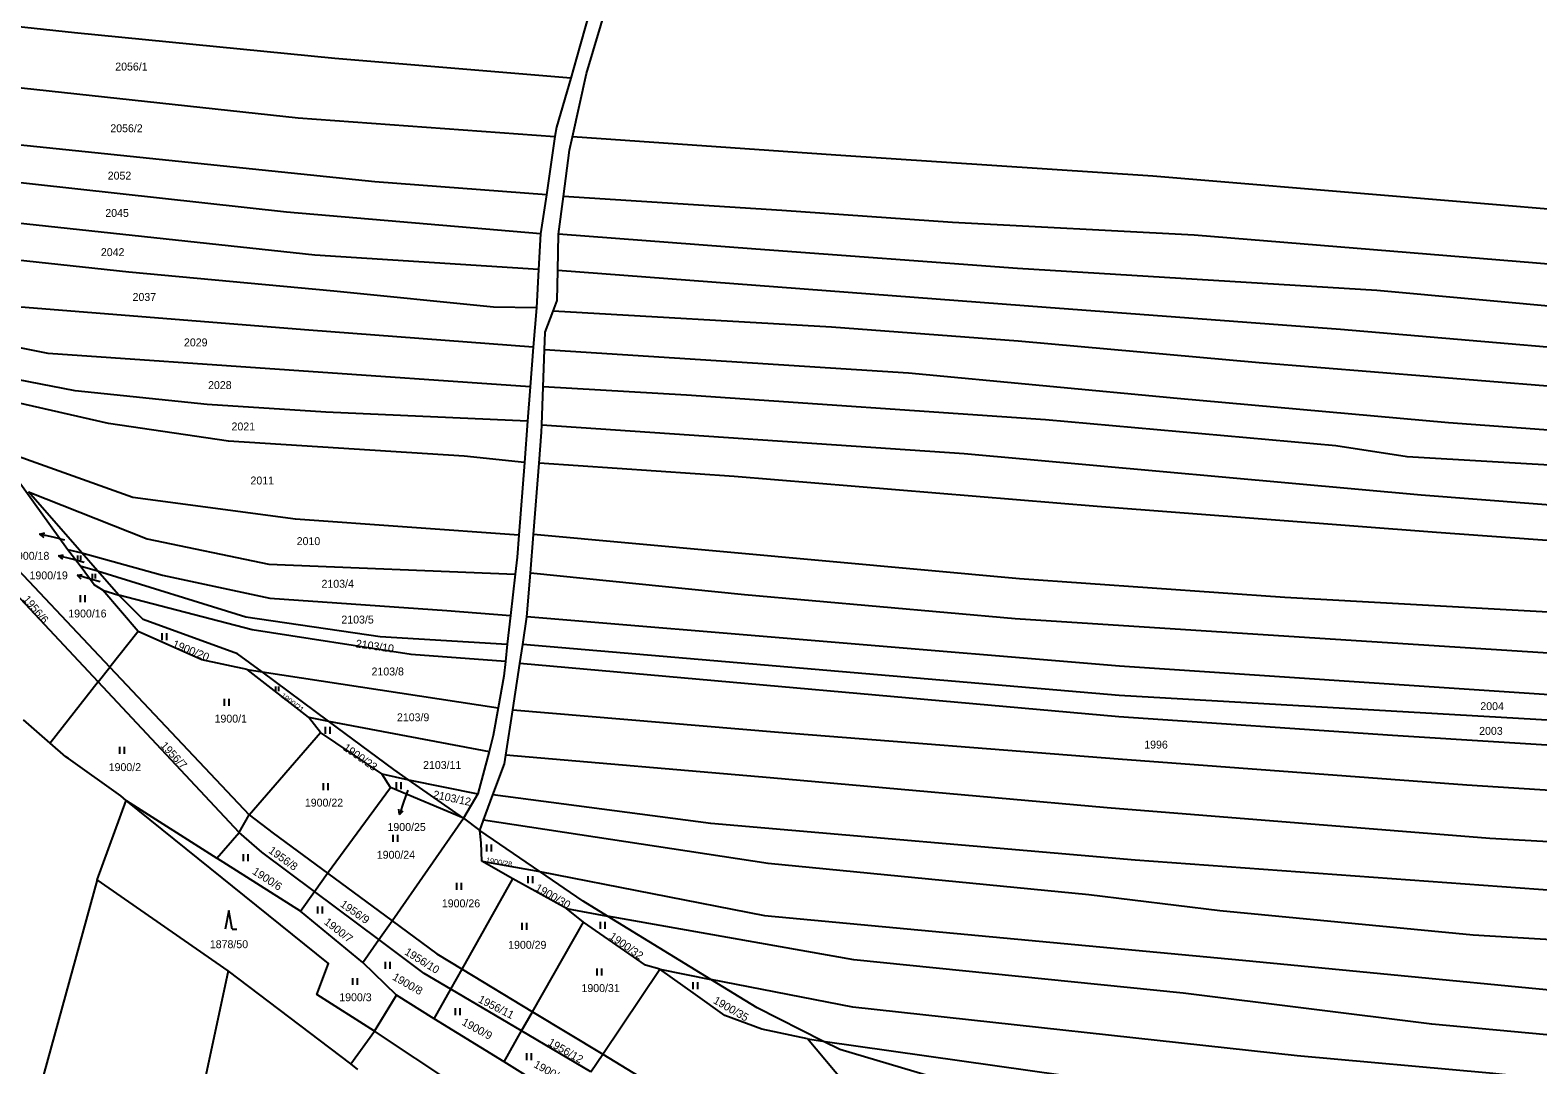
# Model space of a CAD drawing. Extents: x -776734 to -748832, y -1118122 to -976986.
# Drawn here: x -753801.5 to -753477.6, y -1116748.3 to -1116526 of the extents above; entities that cross this region are included whole.
import ezdxf

# ---------------------------------------------------------------- set-up
doc = ezdxf.new("R2010")
doc.units = 0
for name, color, linetype in [('KM_Hranice parcel', 7, 'Continuous'), ('KM_Parcelní čísla', 7, 'Continuous'), ('KM_Pop  PČ popisy', 7, 'Continuous'), ('KM_Značky kultur', 7, 'Continuous')]:
    doc.layers.add(name, color=color, linetype=linetype)

msp = doc.modelspace()

# ---------------------------------------------------------------- linework, layer by layer
at = {"layer": 'KM_Hranice parcel'}
for p, q in [((-753688.71, -1116548.81), (-753690.55, -1116561.32)), ((-753690.55, -1116561.32), (-753691.79, -1116569.75)), ((-753687.95, -1116569.77), (-753686.88, -1116561.68)), ((-753691.79, -1116569.75), (-753692.23, -1116577.37)), ((-753688.11, -1116577.63), (-753687.95, -1116569.77)), ((-753692.23, -1116577.37), (-753692.71, -1116585.63)), ((-753692.71, -1116585.63), (-753693.37, -1116594.11)), ((-753693.37, -1116594.11), (-753694.03, -1116602.63)), ((-753691.22, -1116602.59), (-753690.93, -1116594.68)), ((-753694.03, -1116602.63), (-753694.6, -1116609.95)), ((-753691.52, -1116610.78), (-753691.22, -1116602.59)), ((-753694.6, -1116609.95), (-753695.29, -1116618.86)), ((-753695.29, -1116618.86), (-753696.5, -1116634.48)), ((-753693.33, -1116634.36), (-753692.11, -1116619)), ((-753793.47, -1116637.54), (-753804.39, -1116622.28)), ((-753790.36, -1116638.3), (-753801.83, -1116625.2)), ((-753810.79, -1116634.83), (-753784.33, -1116662.86)), ((-753693.98, -1116642.62), (-753693.33, -1116634.36)), ((-753790.7, -1116641.08), (-753793.47, -1116637.54)), ((-753793.47, -1116637.54), (-753790.36, -1116638.3)), ((-753787.01, -1116642.13), (-753790.36, -1116638.3)), ((-753790.7, -1116641.08), (-753787.01, -1116642.13)), ((-753782.44, -1116647.34), (-753787.01, -1116642.13)), ((-753697.28, -1116642.88), (-753698.27, -1116651.75)), ((-753694.73, -1116652), (-753693.98, -1116642.62)), ((-753778.29, -1116655.19), (-753785.83, -1116646.26)), ((-753785.83, -1116646.26), (-753782.44, -1116647.34)), ((-753698.27, -1116651.75), (-753698.96, -1116657.93)), ((-753695.65, -1116658), (-753694.73, -1116652)), ((-753778.29, -1116655.19), (-753784.33, -1116662.86)), ((-753698.96, -1116657.93), (-753699.37, -1116661.61)), ((-753696.27, -1116662.08), (-753695.65, -1116658)), ((-753786.82, -1116666.02), (-753784.33, -1116662.86)), ((-753784.33, -1116662.86), (-753754.38, -1116694.57)), ((-753697.79, -1116672), (-753696.27, -1116662.08)), ((-753786.82, -1116666.02), (-753797.16, -1116679.14)), ((-753756.54, -1116698.33), (-753786.82, -1116666.02)), ((-753754.81, -1116663.31), (-753751.63, -1116663.87)), ((-753741.69, -1116673.6), (-753754.81, -1116663.31)), ((-753737.39, -1116674.41), (-753751.63, -1116663.87)), ((-753751.63, -1116663.87), (-753700.92, -1116671.56)), ((-753699.29, -1116681.76), (-753697.79, -1116672)), ((-753797.16, -1116679.14), (-753802.9, -1116674.14)), ((-753741.69, -1116673.6), (-753737.39, -1116674.41)), ((-753739.12, -1116676.87), (-753741.69, -1116673.6)), ((-753737.39, -1116674.41), (-753702.87, -1116680.97)), ((-753754.38, -1116694.57), (-753739.12, -1116676.87)), ((-753725.92, -1116685.76), (-753739.12, -1116676.87)), ((-753702.87, -1116680.97), (-753705.25, -1116690.08)), ((-753724.08, -1116688.73), (-753725.92, -1116685.76)), ((-753725.92, -1116685.76), (-753720.17, -1116687.02)), ((-753737.58, -1116707.1), (-753724.08, -1116688.73)), ((-753708.36, -1116695.31), (-753724.08, -1116688.73)), ((-753708.36, -1116695.31), (-753720.17, -1116687.02)), ((-753720.17, -1116687.02), (-753705.25, -1116690.08)), ((-753787.06, -1116708.51), (-753780.81, -1116691.49)), ((-753780.81, -1116691.49), (-753761.34, -1116703.87)), ((-753705.25, -1116690.08), (-753708.36, -1116695.31)), ((-753704.07, -1116695.71), (-753702.04, -1116690.26)), ((-753756.54, -1116698.33), (-753754.38, -1116694.57)), ((-753754.38, -1116694.57), (-753749.24, -1116698.49)), ((-753723.72, -1116717.32), (-753708.36, -1116695.31)), ((-753708.36, -1116695.31), (-753704.89, -1116697.92)), ((-753761.34, -1116703.87), (-753756.54, -1116698.33)), ((-753751.68, -1116702.6), (-753756.54, -1116698.33)), ((-753749.24, -1116698.49), (-753737.58, -1116707.1)), ((-753704.89, -1116697.92), (-753704.07, -1116695.71)), ((-753691.95, -1116706.77), (-753704.89, -1116697.92)), ((-753743.4, -1116715.29), (-753761.34, -1116703.87)), ((-753740.38, -1116711.04), (-753751.68, -1116702.6)), ((-753697.74, -1116708.3), (-753704.44, -1116704.52)), ((-753704.44, -1116704.52), (-753691.95, -1116706.77)), ((-753758.94, -1116728.11), (-753787.06, -1116708.51)), ((-753740.38, -1116711.04), (-753737.58, -1116707.1)), ((-753737.58, -1116707.1), (-753723.72, -1116717.32)), ((-753708.66, -1116727.72), (-753697.74, -1116708.3)), ((-753686.27, -1116714.67), (-753697.74, -1116708.3)), ((-753743.4, -1116715.29), (-753740.38, -1116711.04)), ((-753726.55, -1116721.38), (-753740.38, -1116711.04)), ((-753682.58, -1116717.61), (-753686.27, -1116714.67)), ((-753686.27, -1116714.67), (-753677.44, -1116716.33)), ((-753729.97, -1116726.28), (-753743.4, -1116715.29)), ((-753726.55, -1116721.38), (-753723.72, -1116717.32)), ((-753693.53, -1116736.89), (-753682.58, -1116717.61)), ((-753655.25, -1116729.94), (-753677.44, -1116716.33)), ((-753729.97, -1116726.28), (-753726.55, -1116721.38)), ((-753722.79, -1116733.34), (-753729.97, -1116726.28)), ((-753711.09, -1116732.03), (-753708.66, -1116727.72)), ((-753708.66, -1116727.72), (-753693.53, -1116736.89)), ((-753678.45, -1116746.03), (-753666.19, -1116727.7)), ((-753666.19, -1116727.7), (-753655.25, -1116729.94)), ((-753732.55, -1116748.05), (-753758.94, -1116728.11)), ((-753727.51, -1116741.05), (-753722.79, -1116733.34)), ((-753714.66, -1116738.37), (-753722.79, -1116733.34)), ((-753714.66, -1116738.37), (-753711.09, -1116732.03)), ((-753695.87, -1116741), (-753711.09, -1116732.03)), ((-753695.87, -1116741), (-753693.53, -1116736.89)), ((-753693.53, -1116736.89), (-753678.45, -1116746.03)), ((-753699.66, -1116747.67), (-753714.66, -1116738.37)), ((-753699.66, -1116747.67), (-753695.87, -1116741)), ((-753680.98, -1116749.78), (-753695.87, -1116741)), ((-753732.55, -1116748.05), (-753727.51, -1116741.05)), ((-753634.45, -1116742.73), (-753631.13, -1116743.21)), ((-753680.98, -1116749.78), (-753678.45, -1116746.03)), ((-753678.45, -1116746.03), (-753655.61, -1116759.86)), ((-753731.07, -1116749.26), (-753732.55, -1116748.05)), ((-753685.48, -1116756.47), (-753699.66, -1116747.67))]:
    msp.add_line(p, q, dxfattribs=at)
for points in [[(-753684.94, -1116548.9), (-753681.91, -1116535.3), (-753672.92, -1116505)], [(-753685.34, -1116536.26), (-753736.02, -1116532.05), (-753791.91, -1116526.57), (-753887.31, -1116516.26)], [(-753679.43, -1116515.41), (-753683.34, -1116529.42), (-753685.34, -1116536.26)], [(-753886.32, -1116526.33), (-753815.3, -1116537.09), (-753743.91, -1116544.78), (-753688.71, -1116548.81)], [(-753685.34, -1116536.26), (-753688.42, -1116546.84), (-753688.71, -1116548.81)], [(-753690.55, -1116561.32), (-753727.43, -1116558.57), (-753818.08, -1116549.19), (-753885.21, -1116537.73)], [(-753691.79, -1116569.75), (-753746.37, -1116565.09), (-753818.58, -1116557.13), (-753884.52, -1116544.83)], [(-753686.88, -1116561.68), (-753685.57, -1116551.75), (-753684.94, -1116548.9)], [(-753117.77, -1116590.01), (-753142.67, -1116586.97), (-753215.84, -1116581.41), (-753338.69, -1116573.51), (-753453.85, -1116566.25), (-753560.24, -1116557.34), (-753628.34, -1116552.85), (-753684.94, -1116548.9)], [(-753692.23, -1116577.37), (-753740.27, -1116574.32), (-753820.89, -1116565.68), (-753847.22, -1116560.49), (-753883.76, -1116552.6)], [(-753692.71, -1116585.63), (-753701.92, -1116585.46), (-753736.22, -1116582.04), (-753780.26, -1116577.98), (-753824.81, -1116573.17), (-753883.06, -1116559.75)], [(-753119.5, -1116601.51), (-753152.5, -1116598.92), (-753195.18, -1116596.48), (-753236.95, -1116592.88), (-753280.41, -1116590.2), (-753356.07, -1116586.47), (-753458.55, -1116577.59), (-753551.39, -1116570), (-753603.3, -1116567.29), (-753639.97, -1116564.72), (-753686.88, -1116561.68)], [(-753120.73, -1116609.8), (-753135.15, -1116608.49), (-753186.22, -1116605.85), (-753233.31, -1116602.56), (-753283.22, -1116598.63), (-753342.44, -1116595.55), (-753426.53, -1116589.69), (-753512.16, -1116581.9), (-753589.34, -1116577.17), (-753645.57, -1116573), (-753687.95, -1116569.77)], [(-753693.37, -1116594.11), (-753741.59, -1116590.43), (-753812.47, -1116584.74), (-753857.56, -1116573.53)], [(-753689.1, -1116586.33), (-753688.24, -1116584.05), (-753688.11, -1116577.63)], [(-753120.51, -1116618.75), (-753175.16, -1116615.05), (-753227.4, -1116610.81), (-753283.87, -1116606.45), (-753334.32, -1116604.33), (-753371.87, -1116602.55), (-753439.51, -1116597.13), (-753519.95, -1116590.26), (-753583.2, -1116585.55), (-753688.11, -1116577.63)], [(-753694.03, -1116602.63), (-753797.56, -1116595.45), (-753834.8, -1116587.96)], [(-753690.93, -1116594.68), (-753690.79, -1116590.84), (-753689.1, -1116586.33)], [(-753120.03, -1116627.07), (-753187.11, -1116623.41), (-753250.02, -1116617.19), (-753303.43, -1116613.35), (-753360.24, -1116611.05), (-753425.93, -1116606.46), (-753537.39, -1116597.42), (-753589.17, -1116592.82), (-753629.29, -1116589.75), (-753689.1, -1116586.33)], [(-753119.61, -1116634.4), (-753160.2, -1116632.57), (-753200.27, -1116630.64), (-753264.38, -1116624.95), (-753343.29, -1116620.22), (-753416.78, -1116616.19), (-753496.78, -1116610.31), (-753555.04, -1116605.14), (-753612.79, -1116599.7), (-753690.93, -1116594.68)], [(-753694.6, -1116609.95), (-753737.95, -1116608.03), (-753763.47, -1116606.4), (-753791.77, -1116603.49), (-753826.53, -1116596.71)], [(-753695.29, -1116618.86), (-753708.2, -1116617.5), (-753758.85, -1116614.26), (-753784.66, -1116610.51), (-753821.43, -1116602.1)], [(-753119.2, -1116641.49), (-753149.74, -1116639.98), (-753194.27, -1116638.67), (-753224.91, -1116635.7), (-753265.19, -1116632.8), (-753381.97, -1116625.61), (-753432.26, -1116621.91), (-753505.62, -1116617.63), (-753520.93, -1116615.25), (-753583.34, -1116609.73), (-753660.46, -1116604.37), (-753691.22, -1116602.59)], [(-753692.11, -1116619), (-753691.58, -1116612.36), (-753691.52, -1116610.78)], [(-753691.52, -1116610.78), (-753600.79, -1116616.91), (-753502.59, -1116625.81), (-753417.49, -1116632.43), (-753347.21, -1116636.8), (-753277.07, -1116640.61), (-753194.79, -1116646.87), (-753117.87, -1116650.19)], [(-753696.5, -1116634.48), (-753744.48, -1116631.05), (-753779.41, -1116626.38), (-753810.11, -1116615.39)], [(-753116.57, -1116657.66), (-753185.72, -1116655.57), (-753262.72, -1116650), (-753343.14, -1116644.53), (-753421.14, -1116639.55), (-753499.3, -1116633.88), (-753572.2, -1116628.31), (-753650.2, -1116621.85), (-753692.11, -1116619)], [(-753801.83, -1116625.2), (-753776.33, -1116635.3), (-753750.2, -1116640.74), (-753697.28, -1116642.88)], [(-753786.82, -1116666.02), (-753812.96, -1116638.12), (-753816.66, -1116636.12)], [(-753696.5, -1116634.48), (-753696.87, -1116639.22), (-753697.28, -1116642.88)], [(-753113.7, -1116674.1), (-753184.28, -1116671.43), (-753230.92, -1116667.63), (-753302.09, -1116663.36), (-753346.03, -1116660.91), (-753369.09, -1116659.88), (-753452.17, -1116652.28), (-753531.92, -1116647.85), (-753588.93, -1116643.89), (-753693.33, -1116634.36)], [(-753790.36, -1116638.3), (-753773.04, -1116643.04), (-753749.97, -1116648.01), (-753711.98, -1116650.69), (-753698.27, -1116651.75)], [(-753785.83, -1116646.26), (-753787.69, -1116645.15), (-753790.7, -1116641.08)], [(-753787.01, -1116642.13), (-753755.14, -1116652.04), (-753726.29, -1116656.24), (-753698.96, -1116657.93)], [(-753112.28, -1116682.26), (-753143.04, -1116681.96), (-753177.27, -1116680.01), (-753249.3, -1116674.3), (-753338.53, -1116670.13), (-753365.38, -1116668.86), (-753404.76, -1116665.41), (-753438.55, -1116662.23), (-753528.82, -1116656.42), (-753589.87, -1116652.44), (-753648.02, -1116647.27), (-753693.98, -1116642.62)], [(-753751.63, -1116663.87), (-753756.93, -1116659.95), (-753777.19, -1116652.6), (-753782.44, -1116647.34)], [(-753699.37, -1116661.61), (-753719.64, -1116660.09), (-753753.8, -1116654.81), (-753782.44, -1116647.34)], [(-753409.87, -1116673.16), (-753478.34, -1116668.55), (-753567.41, -1116662.59), (-753694.73, -1116652)], [(-753754.81, -1116663.31), (-753764.57, -1116661.29), (-753778.29, -1116655.19)], [(-753410.22, -1116679.2), (-753450.66, -1116675.66), (-753567.52, -1116668.95), (-753695.65, -1116658)], [(-753699.37, -1116661.61), (-753699.73, -1116664.8), (-753700.92, -1116671.56)], [(-753410.49, -1116683.71), (-753508.76, -1116677.53), (-753567.6, -1116673.49), (-753696.27, -1116662.08)], [(-753700.92, -1116671.56), (-753701.97, -1116677.51), (-753702.87, -1116680.97)], [(-753697.79, -1116672), (-753640.67, -1116676.8), (-753567.75, -1116682.53), (-753492.8, -1116688.13), (-753411.06, -1116693.38)], [(-753720.17, -1116687.02), (-753723.32, -1116684.81), (-753737.39, -1116674.41)], [(-753780.81, -1116691.49), (-753782.01, -1116690.52), (-753793.26, -1116682.46), (-753793.78, -1116682.08), (-753797.16, -1116679.14)], [(-753702.04, -1116690.26), (-753699.58, -1116683.64), (-753699.29, -1116681.76)], [(-753108.17, -1116721.19), (-753175.69, -1116716.83), (-753266.56, -1116712.19), (-753376.27, -1116705.64), (-753420.79, -1116703.46), (-753487.86, -1116699.64), (-753570.08, -1116693.1), (-753642.51, -1116686.62), (-753699.29, -1116681.76)], [(-753727.51, -1116741.05), (-753739.85, -1116733.19), (-753737.4, -1116726.5), (-753780.81, -1116691.49)], [(-753107.35, -1116731.69), (-753205.79, -1116725.18), (-753301.79, -1116720.22), (-753356.45, -1116717.9), (-753461.67, -1116711.76), (-753564.03, -1116704.34), (-753655.25, -1116696.46), (-753702.04, -1116690.26)], [(-753704.44, -1116704.52), (-753704.57, -1116700.61), (-753704.89, -1116697.92)], [(-753106.54, -1116742.11), (-753123.64, -1116740.5), (-753165.33, -1116737.82), (-753309.88, -1116730.42), (-753409.98, -1116725.28), (-753491.42, -1116720.46), (-753545.86, -1116715.21), (-753574.03, -1116711.78), (-753642.9, -1116705.03), (-753704.07, -1116695.71)], [(-753787.06, -1116708.51), (-753815.24, -1116810.58), (-753829, -1116820.97), (-753837.49, -1116827.63)], [(-753677.44, -1116716.33), (-753682.69, -1116713.11), (-753691.95, -1116706.77)], [(-753691.95, -1116706.77), (-753643.72, -1116716.2), (-753541.02, -1116725.82), (-753441.66, -1116735.38), (-753390.15, -1116736.89), (-753228.4, -1116744.56), (-753191.78, -1116745.46), (-753144.93, -1116748.5), (-753118.45, -1116751.61), (-753105.5, -1116753.63)], [(-753723.72, -1116717.32), (-753714.06, -1116724.45), (-753708.66, -1116727.72)], [(-753666.19, -1116727.7), (-753669.23, -1116726.89), (-753682.58, -1116717.61)], [(-753103.76, -1116765.28), (-753165.33, -1116759.04), (-753203.83, -1116756.56), (-753267.06, -1116754.71), (-753354.73, -1116750.2), (-753427.75, -1116746.28), (-753500.31, -1116739.58), (-753553.72, -1116732.89), (-753624.54, -1116725.74), (-753677.44, -1116716.33)], [(-753711.09, -1116732.03), (-753716.84, -1116728.64), (-753726.55, -1116721.38)], [(-753634.45, -1116742.73), (-753644.24, -1116740.6), (-753652.19, -1116737.67), (-753658.49, -1116733.2), (-753666.19, -1116727.7)], [(-753758.94, -1116728.11), (-753789.38, -1116870.29), (-753800.57, -1116922.6)], [(-753102.11, -1116776.28), (-753197.86, -1116768.98), (-753294.74, -1116764.58), (-753420.39, -1116757.2), (-753487.95, -1116750.06), (-753529.24, -1116746.37), (-753624.71, -1116735.91), (-753655.25, -1116729.94)], [(-753631.13, -1116743.21), (-753645.29, -1116736.05), (-753655.25, -1116729.94)], [(-753670.03, -1116776.95), (-753701.46, -1116758.32), (-753727.51, -1116741.05)], [(-753613.79, -1116755.73), (-753626.65, -1116751.99), (-753634.45, -1116742.73)], [(-753631.13, -1116743.21), (-753557.27, -1116753.67), (-753445.34, -1116767.1), (-753413.02, -1116770.9), (-753379.81, -1116772.6), (-753337.57, -1116774.57), (-753265.24, -1116777.74), (-753191.96, -1116782.46), (-753138.09, -1116786.69), (-753103.25, -1116790.53)], [(-753525.53, -1116767.38), (-753601.03, -1116752.9), (-753627.54, -1116745.02), (-753631.13, -1116743.21)]]:
    msp.add_lwpolyline(points, dxfattribs=at)
at = {"layer": 'KM_Pop  PČ popisy'}
for p, q in [((-753799.424, -1116634.265), (-753798.336, -1116634.002)), ((-753796.5, -1116634.94), (-753799.424, -1116634.265)), ((-753799.424, -1116634.265), (-753798.561, -1116634.978)), ((-753794.01, -1116635.52), (-753796.5, -1116634.94)), ((-753795.369, -1116638.893), (-753794.272, -1116638.669)), ((-753792.47, -1116639.67), (-753795.369, -1116638.893)), ((-753795.369, -1116638.893), (-753794.531, -1116639.636)), ((-753789.84, -1116640.36), (-753792.47, -1116639.67)), ((-753791.395, -1116643.103), (-753790.294, -1116642.898)), ((-753788.51, -1116643.93), (-753791.395, -1116643.103)), ((-753791.395, -1116643.103), (-753790.57, -1116643.86)), ((-753786.45, -1116644.5), (-753788.51, -1116643.93)), ((-753721.16, -1116691.65), (-753722.137, -1116694.487)), ((-753720.35, -1116689.27), (-753721.16, -1116691.65)), ((-753722.137, -1116694.487), (-753722.284, -1116693.378)), ((-753722.137, -1116694.487), (-753721.338, -1116693.704))]:
    msp.add_line(p, q, dxfattribs=at)
at = {"layer": 'KM_Značky kultur'}
for p, q in [((-753791.242, -1116639.87), (-753791.242, -1116638.865)), ((-753790.572, -1116639.87), (-753790.572, -1116638.865)), ((-753788.062, -1116643.82), (-753788.062, -1116642.815)), ((-753787.392, -1116643.82), (-753787.392, -1116642.815)), ((-753790.681, -1116648.86), (-753790.681, -1116647.36)), ((-753789.68, -1116648.86), (-753789.68, -1116647.36)), ((-753773.071, -1116657.05), (-753773.071, -1116655.55)), ((-753772.07, -1116657.05), (-753772.07, -1116655.55)), ((-753759.741, -1116671.15), (-753759.741, -1116669.65)), ((-753758.74, -1116671.15), (-753758.74, -1116669.65)), ((-753748.682, -1116668), (-753748.682, -1116666.995)), ((-753748.012, -1116668), (-753748.012, -1116666.995)), ((-753737.981, -1116677.15), (-753737.981, -1116675.65)), ((-753736.98, -1116677.15), (-753736.98, -1116675.65)), ((-753782.171, -1116681.45), (-753782.171, -1116679.95)), ((-753781.17, -1116681.45), (-753781.17, -1116679.95)), ((-753738.451, -1116689.25), (-753738.451, -1116687.75)), ((-753737.45, -1116689.25), (-753737.45, -1116687.75)), ((-753722.741, -1116689.02), (-753722.741, -1116687.52)), ((-753721.74, -1116689.02), (-753721.74, -1116687.52)), ((-753723.491, -1116700.39), (-753723.491, -1116698.89)), ((-753722.49, -1116700.39), (-753722.49, -1116698.89)), ((-753703.321, -1116702.42), (-753703.321, -1116700.92)), ((-753702.32, -1116702.42), (-753702.32, -1116700.92)), ((-753755.641, -1116704.5), (-753755.641, -1116703)), ((-753754.64, -1116704.5), (-753754.64, -1116703)), ((-753694.481, -1116709.28), (-753694.481, -1116707.78)), ((-753693.48, -1116709.28), (-753693.48, -1116707.78)), ((-753709.801, -1116710.68), (-753709.801, -1116709.18)), ((-753708.8, -1116710.68), (-753708.8, -1116709.18)), ((-753739.631, -1116715.8), (-753739.631, -1116714.3)), ((-753738.63, -1116715.8), (-753738.63, -1116714.3)), ((-753758.79, -1116715.13), (-753759.54, -1116719.13)), ((-753758.04, -1116719.13), (-753758.79, -1116715.13)), ((-753695.771, -1116719.29), (-753695.771, -1116717.79)), ((-753694.77, -1116719.29), (-753694.77, -1116717.79)), ((-753678.911, -1116719.08), (-753678.911, -1116717.58)), ((-753677.91, -1116719.08), (-753677.91, -1116717.58)), ((-753758.04, -1116719.13), (-753757.044, -1116719.13)), ((-753725.151, -1116727.64), (-753725.151, -1116726.14)), ((-753724.15, -1116727.64), (-753724.15, -1116726.14)), ((-753679.681, -1116729.1), (-753679.681, -1116727.6)), ((-753678.68, -1116729.1), (-753678.68, -1116727.6)), ((-753732.111, -1116731.13), (-753732.111, -1116729.63)), ((-753731.11, -1116731.13), (-753731.11, -1116729.63)), ((-753659.001, -1116732.02), (-753659.001, -1116730.52)), ((-753658, -1116732.02), (-753658, -1116730.52)), ((-753710.101, -1116737.59), (-753710.101, -1116736.09)), ((-753709.1, -1116737.59), (-753709.1, -1116736.09)), ((-753694.791, -1116747.3), (-753694.791, -1116745.8)), ((-753693.79, -1116747.3), (-753693.79, -1116745.8))]:
    msp.add_line(p, q, dxfattribs=at)

# ---------------------------------------------------------------- texts
at = {"layer": 'KM_Parcelní čísla'}
for s, p in [('2056/1', (-753783.18, -1116534.64)), ('2056/2', (-753784.24, -1116547.9)), ('2052', (-753784.8, -1116558.07)), ('2045', (-753785.32, -1116566.09)), ('2042', (-753786.27, -1116574.52)), ('2037', (-753779.46, -1116584.15)), ('2029', (-753768.42, -1116593.91)), ('2028', (-753763.24, -1116603.08)), ('2021', (-753758.2, -1116611.97)), ('2011', (-753754.13, -1116623.58)), ('2010', (-753744.2, -1116636.61)), ('1900/18', (-753805.563, -1116639.76)), ('1900/19', (-753801.593, -1116643.97)), ('2103/4', (-753738.87, -1116645.77)), ('1900/16', (-753793.27, -1116652.16)), ('2103/5', (-753734.6, -1116653.46)), ('2103/8', (-753728.12, -1116664.62)), ('1900/1', (-753761.84, -1116674.75)), ('2103/9', (-753722.66, -1116674.46)), ('2004', (-753489.91, -1116672.07)), ('2003', (-753490.16, -1116677.38)), ('1996', (-753562.11, -1116680.33)), ('1900/2', (-753784.59, -1116685.17)), ('2103/11', (-753717.05, -1116684.71)), ('1900/22', (-753742.44, -1116692.8)), ('1900/25', (-753724.693, -1116698.038)), ('1900/24', (-753726.99, -1116704)), ('1900/26', (-753713.01, -1116714.44)), ('1878/50', (-753762.86, -1116723.22)), ('1900/29', (-753698.77, -1116723.35)), ('1900/31', (-753683.02, -1116732.65)), ('1900/3', (-753735.05, -1116734.62))]:
    msp.add_text(s, height=1.7, dxfattribs=at).set_placement(p)
for s, height, rotation, p in [('1956/6', 1.7, 310, (-753803.121, -1116648.306)), ('1900/20', 1.7, 338, (-753771.038, -1116658.498)), ('2103/10', 1.7, 351.999997, (-753731.588, -1116658.581)), ('1900/21', 1.14, 323, (-753747.744, -1116669.19)), ('1956/7', 1.7, 313, (-753773.581, -1116679.799)), ('1900/23', 1.7, 325, (-753734.387, -1116680.506)), ('2103/12', 1.7, 348, (-753715.016, -1116690.951)), ('1956/8', 1.7, 324, (-753750.399, -1116702.577)), ('1900/28', 1.14, 349.999997, (-753703.634, -1116704.816)), ('1900/6', 1.7, 327, (-753753.882, -1116707.142)), ('1900/30', 1.7, 329.999997, (-753693.115, -1116710.726)), ('1956/9', 1.7, 325, (-753735.007, -1116714.126)), ('1900/7', 1.7, 321.999997, (-753738.463, -1116717.889)), ('1900/32', 1.7, 325, (-753677.217, -1116721.066)), ('1956/10', 1.7, 328, (-753721.18, -1116724.45)), ('1900/8', 1.7, 329.999997, (-753723.785, -1116729.886)), ('1956/11', 1.7, 333, (-753705.375, -1116734.757)), ('1900/35', 1.7, 329.999997, (-753654.855, -1116734.936)), ('1900/9', 1.7, 331, (-753708.872, -1116739.593)), ('1956/12', 1.7, 329.999997, (-753690.395, -1116743.936)), ('1900/10', 1.7, 331, (-753693.432, -1116748.703))]:
    msp.add_text(s, height=height, rotation=rotation, dxfattribs=at).set_placement(p)

doc.saveas('drawing.dxf')
